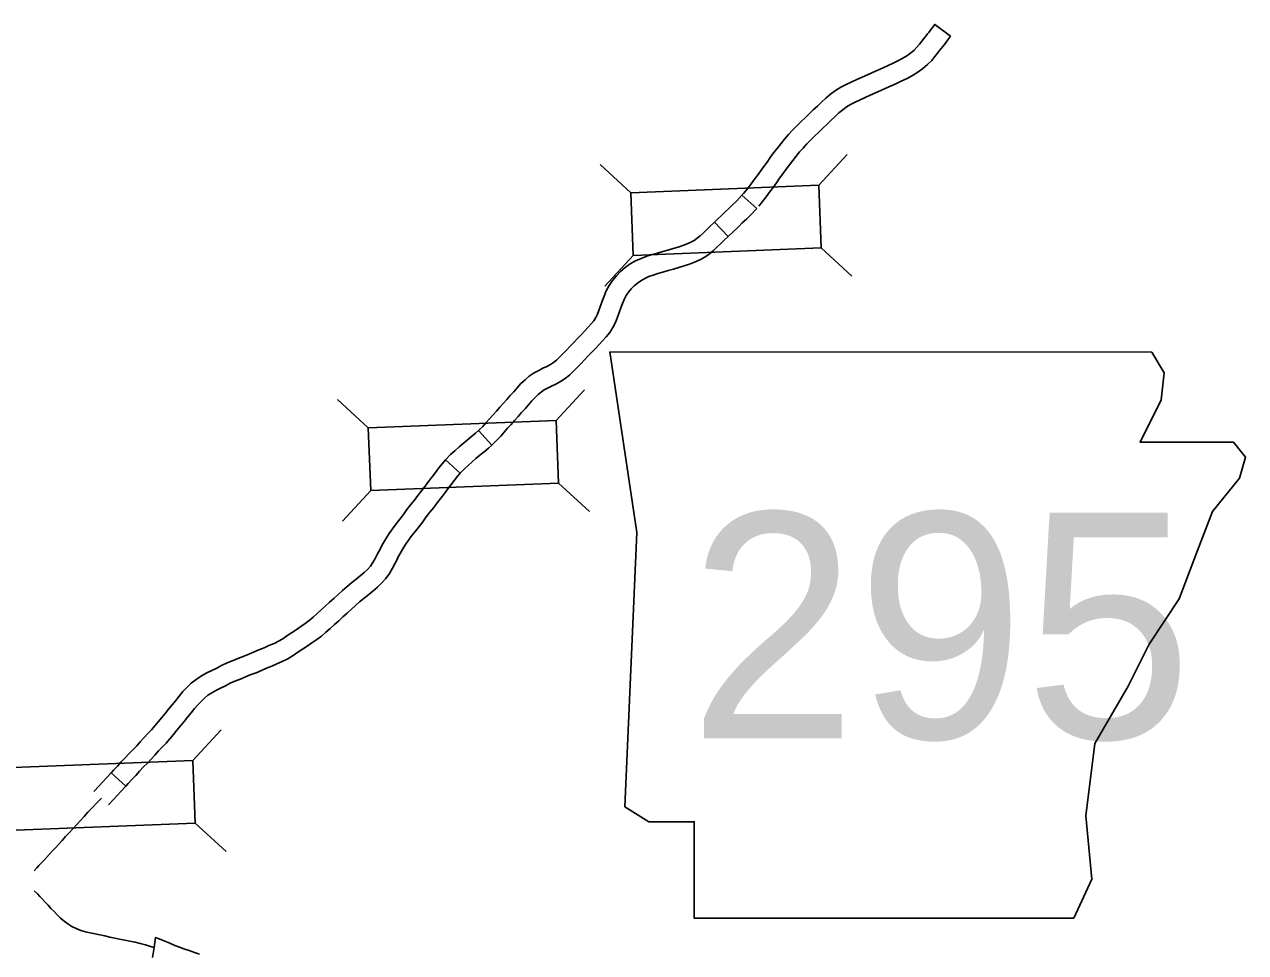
# Model space of a CAD drawing. Extents: x 77230 to 630905, y 790554 to 1662844.
# Drawn here: x 345172 to 360599, y 1393143 to 1404868 of the extents above; entities that cross this region are included whole.
import ezdxf

# ---------------------------------------------------------------- set-up
doc = ezdxf.new("R2010")
doc.units = 0
for name, color, linetype in [('Level 10', 7, 'Continuous'), ('Level 19', 7, 'Continuous'), ('Level 24', 7, 'Continuous')]:
    doc.layers.add(name, color=color, linetype=linetype)

msp = doc.modelspace()

# ---------------------------------------------------------------- linework, layer by layer
at = {"layer": 'Level 10'}
for p, q in [((349666, 1398240), (349667, 1398242)), ((349667, 1398242), (349666, 1398240)), ((349888, 1398126), (349887, 1398124))]:
    msp.add_line(p, q, dxfattribs=at)
for points in [[(356873, 1404719), (356672, 1404868), (356616, 1404792), (356607, 1404780), (356598, 1404768), (356580, 1404748), (356559, 1404721), (356537, 1404693), (356509, 1404658), (356479, 1404619), (356448, 1404580), (356411, 1404543), (356368, 1404507), (356320, 1404472), (356267, 1404440), (356208, 1404409), (356148, 1404379), (356084, 1404350), (356020, 1404321), (355954, 1404292), (355887, 1404262), (355821, 1404233), (355755, 1404203), (355689, 1404173), (355623, 1404143), (355555, 1404111), (355486, 1404076), (355419, 1404034), (355354, 1403987), (355295, 1403937), (355241, 1403886), (355189, 1403837), (355138, 1403788), (355087, 1403738), (355035, 1403688), (354982, 1403637), (354929, 1403585), (354877, 1403531), (354825, 1403477), (354773, 1403419), (354726, 1403359), (354681, 1403302), (354637, 1403244), (354595, 1403186), (354554, 1403129), (354512, 1403072), (354470, 1403014), (354427, 1402957), (354384, 1402898), (354343, 1402841), (354301, 1402786), (354257, 1402732)], [(354450, 1402574), (354497, 1402631), (354543, 1402691), (354586, 1402751), (354629, 1402809), (354671, 1402866), (354713, 1402925), (354755, 1402982), (354797, 1403039), (354839, 1403095), (354879, 1403150), (354922, 1403204), (354964, 1403258), (355009, 1403307), (355057, 1403358), (355107, 1403409), (355157, 1403459), (355208, 1403508), (355260, 1403558), (355312, 1403608), (355363, 1403657), (355413, 1403704), (355461, 1403750), (355509, 1403790), (355558, 1403826), (355610, 1403858), (355666, 1403887), (355728, 1403916), (355792, 1403945), (355858, 1403975), (355924, 1404005), (355990, 1404034), (356055, 1404064), (356121, 1404092), (356188, 1404123), (356256, 1404154), (356323, 1404187), (356390, 1404223), (356458, 1404263), (356522, 1404310), (356582, 1404360), (356634, 1404413), (356675, 1404464), (356707, 1404505), (356733, 1404538), (356755, 1404566), (356773, 1404589), (356791, 1404610), (356807, 1404631), (356818, 1404645), (356873, 1404719)], [(353889, 1402370), (354020, 1402495), (354069, 1402541), (354118, 1402588), (354167, 1402636), (354237, 1402711)], [(354260, 1402736), (354237, 1402711), (354424, 1402544)], [(354062, 1402189), (354192, 1402313), (354241, 1402360), (354292, 1402409), (354345, 1402460), (354424, 1402544)], [(350907, 1399737), (350917, 1399746), (350961, 1399790), (351003, 1399836), (351046, 1399884), (351089, 1399934), (351134, 1399983), (351177, 1400032), (351221, 1400081), (351266, 1400130), (351310, 1400180), (351353, 1400228), (351397, 1400278), (351444, 1400331), (351496, 1400380), (351549, 1400424), (351610, 1400468), (351671, 1400497), (351722, 1400524), (351773, 1400548), (351816, 1400571), (351856, 1400598), (351894, 1400628), (351932, 1400666), (351976, 1400710), (352020, 1400755), (352065, 1400803), (352111, 1400852), (352158, 1400901), (352205, 1400949), (352250, 1400996), (352293, 1401042), (352331, 1401084), (352364, 1401125), (352389, 1401164), (352410, 1401206), (352430, 1401256), (352450, 1401312), (352470, 1401372), (352494, 1401437), (352523, 1401504), (352559, 1401571), (352602, 1401634), (352650, 1401694), (352704, 1401749), (352763, 1401798), (352826, 1401842), (352893, 1401880), (352963, 1401913), (353034, 1401939), (353102, 1401960), (353170, 1401980), (353236, 1401999), (353302, 1402018), (353368, 1402037), (353431, 1402056), (353490, 1402075), (353544, 1402095), (353592, 1402117), (353634, 1402140), (353672, 1402167), (353709, 1402199), (353749, 1402236), (353792, 1402277), (353836, 1402319), (353880, 1402361), (353889, 1402370), (354062, 1402189)], [(354062, 1402189), (354007, 1402137), (353964, 1402096), (353921, 1402055), (353876, 1402013), (353826, 1401970), (353768, 1401929), (353704, 1401893), (353639, 1401864), (353572, 1401839), (353505, 1401817), (353438, 1401797), (353372, 1401778), (353305, 1401759), (353239, 1401740), (353175, 1401721), (353114, 1401702), (353059, 1401682), (353008, 1401658), (352960, 1401630), (352915, 1401599), (352874, 1401565), (352837, 1401527), (352803, 1401486), (352774, 1401442), (352748, 1401395), (352726, 1401344), (352706, 1401289), (352686, 1401230), (352664, 1401168), (352639, 1401104), (352606, 1401040), (352566, 1400978), (352522, 1400923), (352476, 1400872), (352431, 1400824), (352385, 1400776), (352339, 1400728), (352293, 1400680), (352247, 1400631), (352201, 1400582), (352155, 1400535), (352109, 1400489), (352059, 1400439), (352003, 1400395), (351945, 1400357), (351886, 1400325), (351832, 1400299), (351782, 1400273), (351737, 1400252), (351703, 1400227), (351663, 1400193), (351623, 1400155), (351583, 1400112), (351541, 1400063), (351496, 1400013), (351452, 1399964), (351408, 1399914), (351364, 1399865), (351320, 1399816), (351276, 1399768), (351233, 1399719), (351189, 1399668), (351141, 1399617), (351089, 1399564), (351075, 1399552), (350907, 1399737)], [(350491, 1399366), (350556, 1399434), (350609, 1399483), (350662, 1399530), (350715, 1399574), (350767, 1399618), (350819, 1399661), (350870, 1399704), (350907, 1399737)], [(350678, 1399199), (350731, 1399255), (350777, 1399298), (350825, 1399340), (350876, 1399383), (350927, 1399426), (350980, 1399470), (351034, 1399515), (351075, 1399552)], [(349667, 1398242), (349701, 1398306), (349738, 1398371), (349779, 1398436), (349822, 1398498), (349867, 1398560), (349913, 1398620), (349959, 1398679), (350005, 1398739), (350051, 1398799), (350098, 1398859), (350144, 1398918), (350189, 1398977), (350234, 1399036), (350278, 1399094), (350322, 1399152), (350366, 1399209), (350409, 1399266), (350455, 1399323), (350491, 1399366), (350678, 1399199)], [(350678, 1399199), (350491, 1399366), (350455, 1399323), (350409, 1399266), (350366, 1399209), (350322, 1399152), (350278, 1399094), (350234, 1399036), (350189, 1398977), (350144, 1398918), (350098, 1398859), (350051, 1398799), (350005, 1398739), (349959, 1398679), (349913, 1398620), (349867, 1398560), (349822, 1398498), (349779, 1398436), (349738, 1398371), (349701, 1398306), (349667, 1398242)], [(349887, 1398124), (349919, 1398185), (349952, 1398242), (349988, 1398298), (350026, 1398354), (350068, 1398410), (350111, 1398467), (350157, 1398526), (350203, 1398586), (350249, 1398646), (350295, 1398705), (350342, 1398765), (350388, 1398825), (350433, 1398885), (350477, 1398943), (350521, 1399000), (350564, 1399057), (350606, 1399112), (350647, 1399164), (350678, 1399199)], [(349887, 1398124), (349919, 1398185), (349952, 1398242), (349988, 1398298), (350026, 1398354), (350068, 1398410), (350111, 1398467), (350157, 1398526), (350203, 1398586), (350249, 1398646), (350295, 1398705), (350342, 1398765), (350388, 1398825), (350433, 1398885), (350477, 1398943), (350521, 1399000), (350564, 1399057), (350606, 1399112), (350647, 1399164), (350678, 1399199)], [(346268, 1395414), (346299, 1395448), (346347, 1395500), (346395, 1395553), (346444, 1395605), (346495, 1395658), (346545, 1395708), (346590, 1395757), (346635, 1395806), (346681, 1395858), (346731, 1395910), (346776, 1395957), (346818, 1396006), (346862, 1396058), (346906, 1396112), (346950, 1396165), (346994, 1396220), (347039, 1396275), (347084, 1396328), (347126, 1396381), (347175, 1396443), (347232, 1396499), (347280, 1396546), (347343, 1396595), (347408, 1396639), (347475, 1396676), (347540, 1396708), (347601, 1396738), (347663, 1396770), (347733, 1396802), (347810, 1396833), (347869, 1396859), (347935, 1396885), (348005, 1396911), (348066, 1396937), (348133, 1396967), (348199, 1396993), (348260, 1397021), (348325, 1397048), (348381, 1397076), (348435, 1397106), (348486, 1397143), (348546, 1397183), (348604, 1397222), (348662, 1397261), (348717, 1397300), (348769, 1397339), (348819, 1397380), (348870, 1397425), (348921, 1397471), (348973, 1397519), (349027, 1397568), (349080, 1397617), (349134, 1397667), (349190, 1397717), (349248, 1397766), (349305, 1397812), (349362, 1397861), (349414, 1397902), (349462, 1397943), (349505, 1397984), (349542, 1398026), (349574, 1398069), (349603, 1398121), (349634, 1398179), (349666, 1398240)], [(349666, 1398240), (349634, 1398179), (349603, 1398121), (349574, 1398069), (349542, 1398026), (349505, 1397984), (349462, 1397943), (349414, 1397902), (349362, 1397861), (349305, 1397812), (349248, 1397766), (349190, 1397717), (349134, 1397667), (349080, 1397617), (349027, 1397568), (348973, 1397519), (348921, 1397471), (348870, 1397425), (348819, 1397380), (348769, 1397339), (348717, 1397300), (348662, 1397261), (348604, 1397222), (348546, 1397183), (348486, 1397143), (348435, 1397106), (348381, 1397076), (348325, 1397048), (348260, 1397021), (348199, 1396993), (348133, 1396967), (348066, 1396937), (348005, 1396911), (347935, 1396885), (347869, 1396859), (347810, 1396833), (347733, 1396802), (347663, 1396770), (347601, 1396738), (347540, 1396708), (347475, 1396676), (347408, 1396639), (347343, 1396595), (347280, 1396546), (347232, 1396499), (347175, 1396443), (347126, 1396381), (347084, 1396328), (347039, 1396275), (346994, 1396220), (346950, 1396165), (346906, 1396112), (346862, 1396058), (346818, 1396006), (346776, 1395957), (346731, 1395910), (346681, 1395858), (346635, 1395806), (346590, 1395757), (346545, 1395708), (346495, 1395658), (346444, 1395605), (346395, 1395553), (346347, 1395500), (346299, 1395448), (346268, 1395414)], [(346268, 1395414), (346452, 1395245), (346483, 1395278), (346530, 1395330), (346578, 1395382), (346627, 1395434), (346674, 1395484), (346725, 1395534), (346774, 1395587), (346821, 1395639), (346866, 1395690), (346911, 1395737), (346961, 1395789), (347009, 1395844), (347054, 1395898), (347099, 1395952), (347144, 1396007), (347189, 1396062), (347232, 1396116), (347278, 1396170), (347321, 1396226), (347361, 1396275), (347407, 1396320), (347445, 1396357), (347490, 1396393), (347538, 1396425), (347591, 1396454), (347651, 1396484), (347714, 1396515), (347772, 1396545), (347832, 1396572), (347908, 1396603), (347966, 1396628), (348025, 1396652), (348098, 1396679), (348167, 1396708), (348228, 1396736), (348298, 1396763), (348361, 1396792), (348429, 1396820), (348498, 1396855), (348569, 1396895), (348628, 1396937), (348686, 1396975), (348745, 1397015), (348804, 1397055), (348864, 1397097), (348923, 1397142), (348981, 1397190), (349036, 1397238), (349090, 1397287), (349143, 1397335), (349196, 1397384), (349249, 1397433), (349302, 1397482), (349354, 1397528), (349407, 1397573), (349466, 1397620), (349521, 1397668), (349572, 1397707), (349631, 1397758), (349685, 1397811), (349737, 1397869), (349784, 1397933), (349822, 1398000), (349856, 1398063), (349888, 1398126)], [(346268, 1395414), (346452, 1395245), (346483, 1395278), (346530, 1395330), (346578, 1395382), (346627, 1395434), (346674, 1395484), (346725, 1395534), (346774, 1395587), (346821, 1395639), (346866, 1395690), (346911, 1395737), (346961, 1395789), (347009, 1395844), (347054, 1395898), (347099, 1395952), (347144, 1396007), (347189, 1396062), (347232, 1396116), (347278, 1396170), (347321, 1396226), (347361, 1396275), (347407, 1396320), (347445, 1396357), (347490, 1396393), (347538, 1396425), (347591, 1396454), (347651, 1396484), (347714, 1396515), (347772, 1396545), (347832, 1396572), (347908, 1396603), (347966, 1396628), (348025, 1396652), (348098, 1396679), (348167, 1396708), (348228, 1396736), (348298, 1396763), (348361, 1396792), (348429, 1396820), (348498, 1396855), (348569, 1396895), (348628, 1396937), (348686, 1396975), (348745, 1397015), (348804, 1397055), (348864, 1397097), (348923, 1397142), (348981, 1397190), (349036, 1397238), (349090, 1397287), (349143, 1397335), (349196, 1397384), (349249, 1397433), (349302, 1397482), (349354, 1397528), (349407, 1397573), (349466, 1397620), (349521, 1397668), (349572, 1397707), (349631, 1397758), (349685, 1397811), (349737, 1397869), (349784, 1397933), (349822, 1398000), (349856, 1398063), (349888, 1398126)], [(346050, 1395178), (346115, 1395248), (346160, 1395297), (346268, 1395414)], [(346233, 1395008), (346298, 1395078), (346343, 1395127), (346389, 1395177), (346452, 1395245)], [(345294, 1394178), (345328, 1394213), (345356, 1394242), (345385, 1394273), (345416, 1394307), (345450, 1394343), (345485, 1394382), (345523, 1394424), (345563, 1394468), (345605, 1394513), (345648, 1394560), (345692, 1394608), (345738, 1394657), (345784, 1394708), (345831, 1394759), (345879, 1394811), (345926, 1394863), (345975, 1394915), (346144, 1395096)], [(346813, 1393206), (346766, 1393222), (346701, 1393241), (346635, 1393258), (346569, 1393273), (346504, 1393287), (346439, 1393301), (346375, 1393314), (346312, 1393327), (346249, 1393340), (346188, 1393353), (346126, 1393366), (346065, 1393379), (346003, 1393391), (345943, 1393405), (345884, 1393424), (345827, 1393446), (345772, 1393474), (345721, 1393505), (345672, 1393540), (345627, 1393579), (345585, 1393620), (345546, 1393661), (345507, 1393702), (345470, 1393742), (345434, 1393780), (345400, 1393817), (345367, 1393851), (345336, 1393884), (345297, 1393924)], [(346791, 1393081), (346813, 1393206), (346828, 1393333), (346875, 1393317), (346944, 1393289), (347009, 1393261), (347070, 1393234), (347129, 1393210), (347187, 1393189), (347253, 1393171), (347322, 1393144), (347385, 1393124)]]:
    msp.add_lwpolyline(points, dxfattribs=at)
at = {"layer": 'Level 19'}
for p, q in [((355207, 1402836), (355566, 1403223)), ((352833, 1402742), (352445, 1403100)), ((355239, 1402044), (355626, 1401686)), ((352864, 1401950), (352506, 1401562)), ((351890, 1399865), (352248, 1400253)), ((349516, 1399771), (349128, 1400129)), ((349547, 1398980), (349189, 1398592)), ((351921, 1399073), (352309, 1398715)), ((347300, 1395570), (347658, 1395957)), ((347331, 1394778), (347719, 1394420))]:
    msp.add_line(p, q, dxfattribs=at)
for points in [[(352864, 1401950), (355239, 1402044), (355207, 1402836), (352833, 1402742)], [(349547, 1398980), (351921, 1399073), (351890, 1399865), (349516, 1399771)], [(344957, 1394684), (347331, 1394778), (347300, 1395570), (344926, 1395476)]]:
    msp.add_lwpolyline(points, close=True, dxfattribs=at)
at = {"layer": 'Level 24'}
msp.add_lwpolyline([(352567, 1400733), (352910, 1398449), (352758, 1394985), (353062, 1394795), (353633, 1394795), (353633, 1393577), (358429, 1393577), (358658, 1394072), (358582, 1394871), (358696, 1395785), (359114, 1396508), (359381, 1397041), (359762, 1397612), (359990, 1398221), (360180, 1398716), (360523, 1399135), (360599, 1399401), (360447, 1399591), (359267, 1399591), (359533, 1400124), (359571, 1400467), (359413, 1400730)], close=True, dxfattribs=at)

# ---------------------------------------------------------------- texts
msp.add_text('295', height=2851.2, dxfattribs=at).set_placement((353566, 1395848))

doc.saveas('drawing.dxf')
